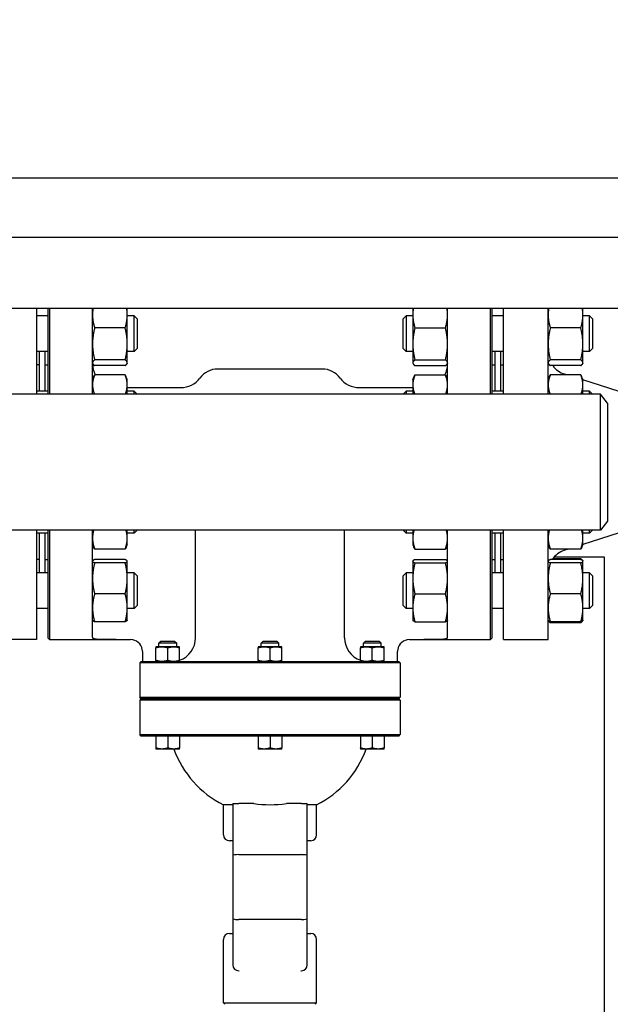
# Model space of a CAD drawing. Header units: inches. Extents: x 24 to 1128, y -58 to 748.
# Tile 646 of 656: x 663 to 675, y 678 to 699. Entities that reach past the tile are written whole.
import ezdxf

# ---------------------------------------------------------------- set-up
doc = ezdxf.new("R2010")
doc.units = ezdxf.units.IN
doc.header["$LTSCALE"] = 32
doc.header["$MEASUREMENT"] = 0
doc.layers.add('Dimension (ANSI)', color=7, linetype='Continuous', lineweight=25)
doc.layers.add('Visible (ANSI)', color=7, linetype='Continuous', lineweight=30)
doc.styles.add('Note Text (ANSI)', font='tahoma.ttf')
doc.dimstyles.new('SB Fraction-16 (ANSI)', dxfattribs={"dimscale": 32, "dimtxt": 0.125, "dimasz": 0.098425, "dimexe": 0.125, "dimexo": 0.0625, "dimgap": 0.031496, "dimtad": 0, "dimtih": 1, "dimtoh": 1, "dimdec": 4, "dimrnd": 1e-08, "dimzin": 0, "dimdsep": 46, "dimlunit": 5, "dimtxsty": 'Note Text (ANSI)', "dimcen": 0.09, "dimdle": 0.393701, "dimclrd": 256, "dimclre": 256, "dimclrt": 256, "dimadec": 0, "dimazin": 3, "dimtfac": 0.96, "dimtofl": 0, "dimtmove": 0, "dimatfit": 3, "dimfxl": 1, "dimfrac": 2, "dimtolj": 1, "dimtzin": 12, "dimlwd": -1, "dimlwe": -1, "dimarcsym": 0})

# ---------------------------------------------------------------- blocks, each defined once
blk = doc.blocks.new('*D18')
at = {"layer": 'Defpoints', "color": 0, "transparency": 16777216}
for p in [(727.281, 715.597), (494.281, 695.44), (727.281, 695.44)]:
    blk.add_point(p, dxfattribs=at)
at = {"layer": 'Dimension (ANSI)', "transparency": 16777216}
for p, q in [((494.281, 697.44), (494.281, 719.597)), ((727.281, 697.44), (727.281, 719.597)), ((497.43, 715.597), (605.57, 715.597)), ((724.131, 715.597), (615.991, 715.597))]:
    blk.add_line(p, q, dxfattribs=at)
for points in [[(497.43, 716.122), (497.43, 715.072), (494.281, 715.597)], [(724.131, 716.122), (724.131, 715.072), (727.281, 715.597)]]:
    blk.add_solid(points, dxfattribs=at)
at = {"layer": 'Dimension (ANSI)', "transparency": 16777216, "insert": (606.578, 717.681), "char_height": 4, "attachment_point": 1, "style": 'Note Text (ANSI)'}
blk.add_mtext('\\A1;233', dxfattribs=at)

msp = doc.modelspace()

# ---------------------------------------------------------------- linework, layer by layer
at = {"layer": 'Visible (ANSI)'}
for p, q in [((689.18688, 695.43978), (659.46813, 695.43978)), ((724.90563, 694.18978), (656.71813, 694.18978)), ((724.15563, 692.68978), (656.71813, 692.68978)), ((663.28813, 692.68978), (663.28813, 690.87728)), ((663.53563, 690.87728), (663.53563, 692.68978)), ((663.56688, 692.68978), (663.56688, 690.87728)), ((664.47313, 690.87728), (664.47313, 692.68978)), ((665.20713, 692.55448), (665.20713, 692.68978)), ((671.23913, 692.68978), (671.23913, 692.55448)), ((671.97313, 690.87728), (671.97313, 692.68978)), ((672.87938, 690.87728), (672.87938, 692.68978)), ((672.91063, 692.68978), (672.91063, 690.87728)), ((673.15813, 690.87728), (673.15813, 692.68978)), ((674.09813, 690.87728), (674.09813, 692.68978)), ((674.83213, 692.55448), (674.83213, 692.68978)), ((663.53563, 692.53099), (663.28813, 692.53099)), ((665.20713, 691.93826), (665.20713, 692.55448)), ((665.35063, 692.53099), (665.20713, 692.53099)), ((665.35063, 691.78099), (665.35063, 692.53099)), ((665.41313, 692.46849), (665.35063, 692.53099)), ((665.41313, 692.46849), (665.41313, 691.84349)), ((671.03563, 692.46849), (671.09813, 692.53099)), ((671.03563, 691.84349), (671.03563, 692.46849)), ((671.09813, 692.53099), (671.09813, 691.78099)), ((671.23913, 692.53099), (671.09813, 692.53099)), ((671.23913, 692.55448), (671.23913, 691.93826)), ((673.15813, 692.53099), (672.91063, 692.53099)), ((674.83213, 691.93826), (674.83213, 692.55448)), ((674.97313, 692.53099), (674.83213, 692.53099)), ((674.97313, 691.78099), (674.97313, 692.53099)), ((675.03563, 692.46849), (674.97313, 692.53099)), ((675.03563, 692.46849), (675.03563, 691.84349)), ((665.16205, 692.2765), (664.51822, 692.2765)), ((671.28422, 692.2765), (671.92805, 692.2765)), ((674.78705, 692.2765), (674.14322, 692.2765)), ((665.20713, 691.53976), (665.20713, 691.93826)), ((665.41313, 691.84349), (665.35063, 691.78099)), ((671.03563, 691.84349), (671.09813, 691.78099)), ((671.23913, 691.93826), (671.23913, 691.53976)), ((674.83213, 691.53976), (674.83213, 691.93826)), ((675.03563, 691.84349), (674.97313, 691.78099)), ((663.53563, 691.78099), (663.28813, 691.78099)), ((663.34813, 691.78099), (663.34813, 690.93987)), ((663.46813, 691.78099), (663.46813, 690.93987)), ((665.35063, 691.78099), (665.20713, 691.78099)), ((671.23913, 691.78099), (671.09813, 691.78099)), ((673.15813, 691.78099), (672.91063, 691.78099)), ((672.97313, 691.78099), (672.97313, 690.93987)), ((673.09313, 691.78099), (673.09313, 690.93987)), ((674.97313, 691.78099), (674.83213, 691.78099)), ((663.34813, 691.49978), (663.28813, 691.49978)), ((663.47313, 690.93987), (663.47313, 691.49978)), ((663.47313, 691.49978), (663.53563, 691.49978)), ((664.47313, 691.53099), (664.47728, 691.52209)), ((665.16205, 691.60002), (664.51822, 691.60002)), ((665.16205, 691.47951), (664.51822, 691.47951)), ((665.20713, 691.53099), (665.20298, 691.52209)), ((665.20713, 691.53099), (665.20713, 691.53976)), ((671.23913, 691.53976), (671.23913, 691.53099)), ((671.23913, 691.53099), (671.24328, 691.52209)), ((671.28422, 691.60002), (671.92805, 691.60002)), ((671.28422, 691.47951), (671.92805, 691.47951)), ((671.97313, 691.53099), (671.96898, 691.52209)), ((672.91063, 691.49978), (672.97313, 691.49978)), ((673.09813, 690.93987), (673.09813, 691.49978)), ((673.09813, 691.49978), (673.15813, 691.49978)), ((674.09813, 691.53099), (674.10228, 691.52209)), ((674.78705, 691.60002), (674.14322, 691.60002)), ((674.78705, 691.47951), (674.14322, 691.47951)), ((674.83213, 691.53099), (674.82798, 691.52209)), ((674.83213, 691.53099), (674.83213, 691.53976)), ((663.47313, 691.37978), (663.46813, 691.37978)), ((664.47313, 691.18987), (664.50226, 691.25233)), ((665.16205, 691.28337), (664.51822, 691.28337)), ((665.20713, 691.18987), (665.17801, 691.25233)), ((669.3255, 691.40828), (667.12077, 691.40828)), ((671.23913, 691.18987), (671.26826, 691.25233)), ((671.28422, 691.28337), (671.92805, 691.28337)), ((671.97313, 691.18987), (671.94401, 691.25233)), ((673.09813, 691.37978), (673.09313, 691.37978)), ((674.09813, 691.18987), (674.12726, 691.25233)), ((674.78705, 691.28337), (674.14322, 691.28337)), ((674.49724, 691.28337), (674.44716, 691.29923)), ((674.83213, 691.18987), (674.80301, 691.25233)), ((665.20713, 691.0744), (665.20713, 691.18987)), ((665.20713, 690.87728), (665.20713, 691.0744)), ((665.20713, 691.01458), (666.3393, 691.01458)), ((670.10697, 691.01458), (671.23913, 691.01458)), ((671.23913, 691.18987), (671.23913, 691.0744)), ((671.23913, 691.0744), (671.23913, 690.87728)), ((674.83213, 691.0744), (674.83213, 691.18987)), ((675.77147, 690.87978), (674.83213, 691.1773)), ((674.83213, 690.87728), (674.83213, 691.0744)), ((675.20426, 690.87728), (638.36701, 690.87728)), ((663.53563, 690.93987), (663.28813, 690.93987)), ((665.35063, 690.93987), (665.20713, 690.93987)), ((665.35063, 690.87728), (665.35063, 690.93987)), ((665.41313, 690.87737), (665.35063, 690.93987)), ((665.41313, 690.87737), (665.41313, 690.87728)), ((671.03563, 690.87737), (671.09813, 690.93987)), ((671.03563, 690.87728), (671.03563, 690.87737)), ((671.09813, 690.93987), (671.09813, 690.87728)), ((671.23913, 690.93987), (671.09813, 690.93987)), ((673.15813, 690.93987), (672.91063, 690.93987)), ((674.97313, 690.93987), (674.83213, 690.93987)), ((674.97313, 690.87728), (674.97313, 690.93987)), ((675.03563, 690.87737), (674.97313, 690.93987)), ((675.03563, 690.87737), (675.03563, 690.87728)), ((675.20426, 688.00228), (675.20426, 690.87728)), ((675.34813, 690.68978), (675.20426, 690.87728)), ((675.34813, 690.68978), (675.34813, 688.18978)), ((675.34813, 688.18978), (675.20426, 688.00228)), ((675.20426, 688.00228), (638.36701, 688.00228)), ((663.28813, 688.00228), (663.28813, 685.68978)), ((663.53563, 687.93969), (663.28813, 687.93969)), ((663.34813, 687.93969), (663.34813, 687.09857)), ((663.46813, 687.93969), (663.46813, 687.09857)), ((663.47313, 687.37978), (663.47313, 687.93969)), ((663.53563, 685.72103), (663.53563, 688.00228)), ((663.56688, 688.00228), (663.56688, 685.68978)), ((664.47313, 685.73809), (664.47313, 688.00228)), ((665.20713, 687.83321), (665.20713, 688.00228)), ((665.35063, 687.93969), (665.20713, 687.93969)), ((665.35063, 687.93969), (665.35063, 688.00228)), ((665.41313, 688.00219), (665.35063, 687.93969)), ((665.41313, 688.00228), (665.41313, 688.00219)), ((666.64833, 685.72718), (666.64833, 688.00221)), ((669.79794, 685.72718), (669.79794, 688.00221)), ((671.03563, 688.00219), (671.03563, 688.00228)), ((671.03563, 688.00219), (671.09813, 687.93969)), ((671.09813, 688.00228), (671.09813, 687.93969)), ((671.23913, 687.93969), (671.09813, 687.93969)), ((671.23913, 688.00228), (671.23913, 687.83321)), ((671.97313, 685.73809), (671.97313, 688.00228)), ((672.87938, 685.68978), (672.87938, 688.00228)), ((672.91063, 688.00228), (672.91063, 685.72103)), ((673.15813, 687.93969), (672.91063, 687.93969)), ((672.97313, 687.93969), (672.97313, 687.09857)), ((673.09313, 687.93969), (673.09313, 687.09857)), ((673.09813, 687.37978), (673.09813, 687.93969)), ((673.15813, 685.68978), (673.15813, 688.00228)), ((674.09813, 685.68978), (674.09813, 688.00228)), ((674.83213, 687.83321), (674.83213, 688.00228)), ((675.77147, 687.99978), (674.83213, 687.70226)), ((674.97313, 687.93969), (674.83213, 687.93969)), ((674.97313, 687.93969), (674.97313, 688.00228)), ((675.03563, 688.00219), (674.97313, 687.93969)), ((675.03563, 688.00228), (675.03563, 688.00219)), ((664.47313, 687.68969), (664.49261, 687.64792)), ((665.20713, 687.68969), (665.18766, 687.64792)), ((665.20713, 687.68969), (665.20713, 687.83321)), ((671.23913, 687.83321), (671.23913, 687.68969)), ((671.23913, 687.68969), (671.25861, 687.64792)), ((671.97313, 687.68969), (671.95366, 687.64792)), ((674.09813, 687.68969), (674.11761, 687.64792)), ((674.83213, 687.68969), (674.81266, 687.64792)), ((674.83213, 687.68969), (674.83213, 687.83321)), ((663.47313, 687.49978), (663.46813, 687.49978)), ((665.16205, 687.60314), (664.51822, 687.60314)), ((671.28422, 687.60314), (671.92805, 687.60314)), ((673.09813, 687.49978), (673.09313, 687.49978)), ((674.78705, 687.60314), (674.14322, 687.60314)), ((674.51917, 687.60314), (674.44716, 687.58033)), ((663.34813, 687.37978), (663.28813, 687.37978)), ((663.46813, 687.43978), (663.47313, 687.43978)), ((663.47313, 687.37978), (663.53563, 687.37978)), ((664.47313, 687.34857), (664.47443, 687.35135)), ((665.16205, 687.37969), (664.51822, 687.37969)), ((665.16205, 687.31193), (664.51822, 687.31193)), ((665.20713, 687.34857), (665.20584, 687.35135)), ((665.20713, 687.34581), (665.20713, 687.34857)), ((665.20713, 686.98387), (665.20713, 687.34581)), ((671.23913, 687.34857), (671.24043, 687.35135)), ((671.23913, 687.34857), (671.23913, 687.34581)), ((671.23913, 687.34581), (671.23913, 686.98387)), ((671.28422, 687.37969), (671.92805, 687.37969)), ((671.28422, 687.31193), (671.92805, 687.31193)), ((671.97313, 687.34857), (671.97184, 687.35135)), ((672.91063, 687.37978), (672.97313, 687.37978)), ((673.09313, 687.43978), (673.09813, 687.43978)), ((673.09813, 687.37978), (673.15813, 687.37978)), ((674.09813, 687.34857), (674.09943, 687.35135)), ((674.78705, 687.37969), (674.14322, 687.37969)), ((674.78705, 687.31193), (674.14322, 687.31193)), ((674.78705, 687.40005), (674.19545, 687.40005)), ((674.22796, 687.43978), (675.28063, 687.43978)), ((674.83084, 687.35135), (674.82798, 687.35747)), ((674.83213, 687.34857), (674.83084, 687.35135)), ((674.83213, 687.34581), (674.83213, 687.34857)), ((674.83213, 686.98387), (674.83213, 687.34581)), ((675.28063, 687.43978), (675.28063, 571.43978)), ((663.53563, 687.09857), (663.28813, 687.09857)), ((665.35063, 687.09857), (665.20713, 687.09857)), ((665.35063, 686.34857), (665.35063, 687.09857)), ((665.41313, 687.03607), (665.35063, 687.09857)), ((671.03563, 687.03607), (671.09813, 687.09857)), ((671.09813, 687.09857), (671.09813, 686.34857)), ((671.23913, 687.09857), (671.09813, 687.09857)), ((673.15813, 687.09857), (672.91063, 687.09857)), ((674.97313, 687.09857), (674.83213, 687.09857)), ((674.97313, 686.34857), (674.97313, 687.09857)), ((675.03563, 687.03607), (674.97313, 687.09857)), ((665.20713, 686.36163), (665.20713, 686.98387)), ((665.41313, 687.03607), (665.41313, 686.41107)), ((671.03563, 686.41107), (671.03563, 687.03607)), ((671.23913, 686.98387), (671.23913, 686.36163)), ((674.83213, 686.36163), (674.83213, 686.98387)), ((675.03563, 687.03607), (675.03563, 686.41107)), ((665.16205, 686.65581), (664.51822, 686.65581)), ((671.28422, 686.65581), (671.92805, 686.65581)), ((674.78705, 686.65581), (674.14322, 686.65581)), ((663.53563, 686.34857), (663.28813, 686.34857)), ((665.20713, 686.09857), (665.20713, 686.36163)), ((665.35063, 686.34857), (665.20713, 686.34857)), ((665.41313, 686.41107), (665.35063, 686.34857)), ((671.03563, 686.41107), (671.09813, 686.34857)), ((671.23913, 686.34857), (671.09813, 686.34857)), ((671.23913, 686.36163), (671.23913, 686.09857)), ((673.15813, 686.34857), (672.91063, 686.34857)), ((674.83213, 686.09857), (674.83213, 686.36163)), ((674.97313, 686.34857), (674.83213, 686.34857)), ((675.03563, 686.41107), (674.97313, 686.34857)), ((664.47313, 686.09857), (664.47443, 686.0958)), ((665.16205, 686.06745), (664.51822, 686.06745)), ((665.20713, 686.09857), (665.20584, 686.0958)), ((671.23913, 686.09857), (671.24043, 686.0958)), ((671.28422, 686.06745), (671.92805, 686.06745)), ((671.97313, 686.09857), (671.97184, 686.0958)), ((674.09813, 686.09857), (674.09943, 686.0958)), ((674.09943, 686.0958), (674.10228, 686.08967)), ((674.78705, 686.06745), (674.14322, 686.06745)), ((674.78705, 686.04709), (674.14322, 686.04709)), ((674.83084, 686.0958), (674.82798, 686.08967)), ((674.83213, 686.09857), (674.83084, 686.0958)), ((663.28813, 685.68978), (662.34813, 685.68978)), ((663.53563, 685.72103), (663.56688, 685.68978)), ((663.56688, 685.68978), (664.47313, 685.68978)), ((664.97313, 685.69111), (664.47313, 685.69111)), ((664.47313, 685.69111), (664.47313, 685.68978)), ((664.47313, 685.68978), (665.27813, 685.68978)), ((665.91343, 685.65238), (665.87618, 685.61513)), ((666.25118, 685.61513), (665.87618, 685.61513)), ((665.87618, 685.53968), (665.87618, 685.61513)), ((666.21393, 685.65238), (665.91343, 685.65238)), ((666.21393, 685.65238), (666.25118, 685.61513)), ((666.25118, 685.53968), (666.25118, 685.61513)), ((668.07288, 685.65238), (668.03563, 685.61513)), ((668.41063, 685.61513), (668.03563, 685.61513)), ((668.03563, 685.53968), (668.03563, 685.61513)), ((668.37338, 685.65238), (668.07288, 685.65238)), ((668.37338, 685.65238), (668.41063, 685.61513)), ((668.41063, 685.53968), (668.41063, 685.61513)), ((670.23233, 685.65238), (670.19508, 685.61513)), ((670.57008, 685.61513), (670.19508, 685.61513)), ((670.19508, 685.53968), (670.19508, 685.61513)), ((670.53283, 685.65238), (670.23233, 685.65238)), ((670.53283, 685.65238), (670.57008, 685.61513)), ((670.57008, 685.53968), (670.57008, 685.61513)), ((671.16813, 685.68978), (671.97313, 685.68978)), ((671.97313, 685.69111), (671.47313, 685.69111)), ((671.97313, 685.68978), (671.97313, 685.69111)), ((671.97313, 685.68978), (672.87938, 685.68978)), ((672.91063, 685.72103), (672.87938, 685.68978)), ((673.15813, 685.68978), (674.09813, 685.68978)), ((665.52813, 685.43978), (665.52813, 685.22718)), ((665.93868, 685.53968), (665.81368, 685.53968)), ((665.81368, 685.24951), (665.81368, 685.51735)), ((666.18868, 685.53968), (665.93868, 685.53968)), ((666.06368, 685.24951), (666.06368, 685.51735)), ((666.31368, 685.53968), (666.18868, 685.53968)), ((666.31368, 685.24951), (666.31368, 685.51735)), ((668.09813, 685.53968), (667.97313, 685.53968)), ((667.97313, 685.24951), (667.97313, 685.51735)), ((668.34813, 685.53968), (668.09813, 685.53968)), ((668.22313, 685.24951), (668.22313, 685.51735)), ((668.47313, 685.53968), (668.34813, 685.53968)), ((668.47313, 685.24951), (668.47313, 685.51735)), ((670.25758, 685.53968), (670.13258, 685.53968)), ((670.13258, 685.24951), (670.13258, 685.51735)), ((670.50758, 685.53968), (670.25758, 685.53968)), ((670.38258, 685.24951), (670.38258, 685.51735)), ((670.63258, 685.53968), (670.50758, 685.53968)), ((670.63258, 685.24951), (670.63258, 685.51735)), ((670.91813, 685.22718), (670.91813, 685.43978)), ((665.50438, 685.22718), (665.47313, 685.19593)), ((665.53635, 685.19593), (665.47313, 685.19593)), ((665.47313, 685.19593), (665.47313, 684.47103)), ((665.50438, 685.22718), (665.56747, 685.22718)), ((667.08576, 685.19593), (665.53635, 685.19593)), ((665.56747, 685.22718), (667.08893, 685.22718)), ((669.36051, 685.19593), (667.08576, 685.19593)), ((667.08893, 685.22718), (669.35734, 685.22718)), ((669.35734, 685.22718), (670.8788, 685.22718)), ((670.90991, 685.19593), (669.36051, 685.19593)), ((670.8788, 685.22718), (670.94188, 685.22718)), ((670.97313, 685.19593), (670.90991, 685.19593)), ((670.94188, 685.22718), (670.97313, 685.19593)), ((670.97313, 685.19593), (670.97313, 684.47103)), ((665.47313, 684.47103), (665.53635, 684.47103)), ((665.50438, 684.43978), (665.47313, 684.47103)), ((665.50438, 684.43978), (665.47313, 684.40853)), ((665.53635, 684.40853), (665.47313, 684.40853)), ((665.47313, 684.40853), (665.47313, 683.68363)), ((665.56747, 684.43978), (665.50438, 684.43978)), ((665.50438, 684.43978), (665.56747, 684.43978)), ((665.53635, 684.47103), (667.08576, 684.47103)), ((667.08576, 684.40853), (665.53635, 684.40853)), ((667.08893, 684.43978), (665.56747, 684.43978)), ((665.56747, 684.43978), (667.08893, 684.43978)), ((667.08576, 684.47103), (669.36051, 684.47103)), ((669.36051, 684.40853), (667.08576, 684.40853)), ((669.35734, 684.43978), (667.08893, 684.43978)), ((667.08893, 684.43978), (669.35734, 684.43978)), ((670.8788, 684.43978), (669.35734, 684.43978)), ((669.35734, 684.43978), (670.8788, 684.43978)), ((669.36051, 684.47103), (670.90991, 684.47103)), ((670.90991, 684.40853), (669.36051, 684.40853)), ((670.94188, 684.43978), (670.8788, 684.43978)), ((670.8788, 684.43978), (670.94188, 684.43978)), ((670.90991, 684.47103), (670.97313, 684.47103)), ((670.97313, 684.40853), (670.90991, 684.40853)), ((670.94188, 684.43978), (670.97313, 684.47103)), ((670.94188, 684.43978), (670.97313, 684.40853)), ((670.97313, 684.40853), (670.97313, 683.68363)), ((665.47313, 683.68363), (665.53635, 683.68363)), ((665.50438, 683.65238), (665.47313, 683.68363)), ((665.56747, 683.65238), (665.50438, 683.65238)), ((665.53635, 683.68363), (667.08576, 683.68363)), ((667.08893, 683.65238), (665.56747, 683.65238)), ((665.81368, 683.65238), (665.81368, 683.39971)), ((666.06368, 683.65238), (666.06368, 683.39971)), ((666.31368, 683.65238), (666.31368, 683.39971)), ((667.08576, 683.68363), (669.36051, 683.68363)), ((669.35734, 683.65238), (667.08893, 683.65238)), ((667.97313, 683.65238), (667.97313, 683.39971)), ((668.22313, 683.65238), (668.22313, 683.39971)), ((668.47313, 683.65238), (668.47313, 683.39971)), ((670.8788, 683.65238), (669.35734, 683.65238)), ((669.36051, 683.68363), (670.90991, 683.68363)), ((670.13258, 683.65238), (670.13258, 683.39971)), ((670.38258, 683.65238), (670.38258, 683.39971)), ((670.63258, 683.65238), (670.63258, 683.39971)), ((670.94188, 683.65238), (670.8788, 683.65238)), ((670.90991, 683.68363), (670.97313, 683.68363)), ((670.94188, 683.65238), (670.97313, 683.68363)), ((665.93868, 683.37738), (665.81368, 683.37738)), ((666.18868, 683.37738), (665.93868, 683.37738)), ((666.31368, 683.37738), (666.18868, 683.37738)), ((668.09813, 683.37738), (667.97313, 683.37738)), ((668.34813, 683.37738), (668.09813, 683.37738)), ((668.47313, 683.37738), (668.34813, 683.37738)), ((670.25758, 683.37738), (670.13258, 683.37738)), ((670.50758, 683.37738), (670.25758, 683.37738)), ((670.63258, 683.37738), (670.50758, 683.37738)), ((667.43573, 682.19609), (667.23888, 682.19609)), ((667.23888, 681.56478), (667.23888, 682.19609)), ((667.43573, 682.22718), (667.56073, 682.22718)), ((667.43573, 682.22718), (667.43573, 681.12346)), ((667.8782, 682.22718), (667.56073, 682.22718)), ((668.88553, 682.22718), (668.56807, 682.22718)), ((668.88553, 682.22718), (669.01053, 682.22718)), ((669.01053, 681.12346), (669.01053, 682.22718)), ((669.20738, 682.19609), (669.01053, 682.19609)), ((669.20738, 681.56478), (669.20738, 682.19609)), ((667.43573, 681.43978), (667.36388, 681.43978)), ((669.08238, 681.43978), (669.01053, 681.43978)), ((667.43573, 681.12346), (667.43573, 679.79547)), ((667.56073, 681.1455), (668.88553, 681.1455)), ((669.01053, 679.79547), (669.01053, 681.12346)), ((667.43573, 679.79547), (667.43573, 678.81675)), ((668.88553, 679.77343), (667.56073, 679.77343)), ((669.01053, 678.81675), (669.01053, 679.79547)), ((667.23888, 678.01434), (667.23888, 679.35415)), ((667.36388, 679.47915), (667.43573, 679.47915)), ((669.01053, 679.47915), (669.08238, 679.47915)), ((669.20738, 678.01434), (669.20738, 679.35415)), ((667.56073, 678.69175), (667.5702, 678.69175)), ((668.87607, 678.69175), (668.88553, 678.69175)), ((667.23888, 678.01434), (669.20738, 678.01434)), ((667.27013, 677.98309), (667.23888, 678.01434)), ((669.17613, 677.98309), (669.20738, 678.01434))]:
    msp.add_line(p, q, dxfattribs=at)
for centre, radius, start, end in [((664.97313, 691.51458), 0.5, 180, 207.543912), ((671.47313, 691.51458), 0.5, 332.456088, 0), ((674.59813, 691.77589), 0.5, 216.354251, 252.425284), ((666.3393, 691.51458), 0.5, 270, 323.477266), ((667.12077, 690.93584), 0.47244, 90, 143.477266), ((669.3255, 690.93584), 0.47244, 36.522734, 90), ((670.10697, 691.51458), 0.5, 216.522734, 270), ((674.59813, 687.10367), 0.5, 107.574716, 146.49188), ((665.27813, 685.43978), 0.25, 8.604112, 90), ((666.14833, 685.72718), 0.5, 289.311794, 0), ((670.29794, 685.72718), 0.5, 180, 250.688206), ((671.16813, 685.43978), 0.25, 90, 171.395888), ((668.22313, 684.12482), 2.16535, 200.192895, 242.964308), ((668.22313, 684.12482), 2.16535, 297.035692, 339.807105), ((667.36388, 681.56478), 0.125, 180, 270), ((669.08238, 681.56478), 0.125, 270, 0), ((667.36388, 679.35415), 0.125, 90, 180), ((669.08238, 679.35415), 0.125, 0, 90), ((667.56073, 678.81675), 0.125, 180, 270), ((668.88553, 678.81675), 0.125, 270, 0)]:
    msp.add_arc(centre, radius, start, end, dxfattribs=at)
for centre, major_axis, ratio, start_param, end_param in [((668.22313, 684.21917), (2.14771, 0), 0.93969262, 4.55108575, 4.87369221), ((667.56073, 681.12346), (0.125, 0), 0.17632698, 1.57079633, 3.14159265), ((668.88553, 681.12346), (-0.125, 0), 0.17632698, 3.14159265, 4.71238898), ((667.56073, 679.79547), (-0.125, 0), 0.17632698, 0, 1.57079633), ((668.88553, 679.79547), (-0.125, 0), 0.17632698, 1.57079633, 3.14159265)]:
    msp.add_ellipse(centre, major_axis=major_axis, ratio=ratio, start_param=start_param, end_param=end_param, dxfattribs=at)
for points, weights in [([(664.48442, 692.68978), (664.47313, 692.62084), (664.47313, 692.55448)], [1.0189754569, 1.01917066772, 1]), ([(665.20713, 692.55448), (665.20713, 692.62084), (665.19584, 692.68978)], [1, 1.01917066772, 1.0189754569]), ([(671.25042, 692.68978), (671.23913, 692.62084), (671.23913, 692.55448)], [1.0189754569, 1.01917066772, 1]), ([(671.97313, 692.55448), (671.97313, 692.62084), (671.96184, 692.68978)], [1, 1.01917066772, 1.0189754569]), ([(674.10942, 692.68978), (674.09813, 692.62084), (674.09813, 692.55448)], [1.0189754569, 1.01917066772, 1]), ([(674.83213, 692.55448), (674.83213, 692.62084), (674.82084, 692.68978)], [1, 1.01917066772, 1.0189754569]), ([(664.47313, 692.55448), (664.47313, 692.42547), (664.51822, 692.2765)], [1, 1.0379548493, 1]), ([(665.16205, 692.2765), (665.20713, 692.42547), (665.20713, 692.55448)], [1, 1.0379548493, 1]), ([(671.23913, 692.55448), (671.23913, 692.42547), (671.28422, 692.2765)], [1, 1.0379548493, 1]), ([(671.92805, 692.2765), (671.97313, 692.42547), (671.97313, 692.55448)], [1, 1.0379548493, 1]), ([(674.09813, 692.55448), (674.09813, 692.42547), (674.14322, 692.2765)], [1, 1.0379548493, 1]), ([(674.78705, 692.2765), (674.83213, 692.42547), (674.83213, 692.55448)], [1, 1.0379548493, 1]), ([(664.51822, 692.2765), (664.47313, 692.09523), (664.47313, 691.93826)], [1, 1.0379548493, 1]), ([(665.20713, 691.93826), (665.20713, 692.09523), (665.16205, 692.2765)], [1, 1.0379548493, 1]), ([(671.28422, 692.2765), (671.23913, 692.09523), (671.23913, 691.93826)], [1, 1.0379548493, 1]), ([(671.97313, 691.93826), (671.97313, 692.09523), (671.92805, 692.2765)], [1, 1.0379548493, 1]), ([(674.14322, 692.2765), (674.09813, 692.09523), (674.09813, 691.93826)], [1, 1.0379548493, 1]), ([(674.83213, 691.93826), (674.83213, 692.09523), (674.78705, 692.2765)], [1, 1.0379548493, 1]), ([(664.47313, 691.93826), (664.47313, 691.78128), (664.51822, 691.60002)], [1, 1.0379548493, 1]), ([(665.16205, 691.60002), (665.20713, 691.78128), (665.20713, 691.93826)], [1, 1.0379548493, 1]), ([(671.23913, 691.93826), (671.23913, 691.78128), (671.28422, 691.60002)], [1, 1.0379548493, 1]), ([(671.92805, 691.60002), (671.97313, 691.78128), (671.97313, 691.93826)], [1, 1.0379548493, 1]), ([(674.09813, 691.93826), (674.09813, 691.78128), (674.14322, 691.60002)], [1, 1.0379548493, 1]), ([(674.78705, 691.60002), (674.83213, 691.78128), (674.83213, 691.93826)], [1, 1.0379548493, 1]), ([(664.51822, 691.60002), (664.47313, 691.56773), (664.47313, 691.53976)], [1, 1.0379548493, 1]), ([(664.47313, 691.53976), (664.47313, 691.5118), (664.51822, 691.47951)], [1, 1.0379548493, 1]), ([(665.20713, 691.53976), (665.20713, 691.56773), (665.16205, 691.60002)], [1, 1.0379548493, 1]), ([(665.16205, 691.47951), (665.20713, 691.5118), (665.20713, 691.53976)], [1, 1.0379548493, 1]), ([(671.28422, 691.60002), (671.23913, 691.56773), (671.23913, 691.53976)], [1, 1.0379548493, 1]), ([(671.23913, 691.53976), (671.23913, 691.5118), (671.28422, 691.47951)], [1, 1.0379548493, 1]), ([(671.97313, 691.53976), (671.97313, 691.56773), (671.92805, 691.60002)], [1, 1.0379548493, 1]), ([(671.92805, 691.47951), (671.97313, 691.5118), (671.97313, 691.53976)], [1, 1.0379548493, 1]), ([(674.14322, 691.60002), (674.09813, 691.56773), (674.09813, 691.53976)], [1, 1.0379548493, 1]), ([(674.09813, 691.53976), (674.09813, 691.5118), (674.14322, 691.47951)], [1, 1.0379548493, 1]), ([(674.83213, 691.53976), (674.83213, 691.56773), (674.78705, 691.60002)], [1, 1.0379548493, 1]), ([(674.78705, 691.47951), (674.83213, 691.5118), (674.83213, 691.53976)], [1, 1.0379548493, 1]), ([(664.51822, 691.28337), (664.47313, 691.17138), (664.47313, 691.0744)], [1, 1.0379548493, 1]), ([(664.50226, 691.25233), (664.50932, 691.26747), (664.51822, 691.28337)], [1.01175569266, 1.00727059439, 1]), ([(665.20713, 691.0744), (665.20713, 691.17138), (665.16205, 691.28337)], [1, 1.0379548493, 1]), ([(665.16205, 691.28337), (665.17095, 691.26747), (665.17801, 691.25233)], [1, 1.00727059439, 1.01175569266]), ([(671.28422, 691.28337), (671.23913, 691.17138), (671.23913, 691.0744)], [1, 1.0379548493, 1]), ([(671.26826, 691.25233), (671.27532, 691.26747), (671.28422, 691.28337)], [1.01175569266, 1.00727059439, 1]), ([(671.92805, 691.28337), (671.93695, 691.26747), (671.94401, 691.25233)], [1, 1.00727059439, 1.01175569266]), ([(671.97313, 691.0744), (671.97313, 691.17138), (671.92805, 691.28337)], [1, 1.0379548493, 1]), ([(674.14322, 691.28337), (674.09813, 691.17138), (674.09813, 691.0744)], [1, 1.0379548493, 1]), ([(674.12726, 691.25233), (674.13432, 691.26747), (674.14322, 691.28337)], [1.01175569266, 1.00727059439, 1]), ([(674.83213, 691.0744), (674.83213, 691.17138), (674.78705, 691.28337)], [1, 1.0379548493, 1]), ([(674.78705, 691.28337), (674.79595, 691.26747), (674.80301, 691.25233)], [1, 1.00727059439, 1.01175569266]), ([(664.47313, 691.0744), (664.47313, 690.98223), (664.51355, 690.87728)], [1, 1.03600393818, 1.00370126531]), ([(665.16671, 690.87728), (665.20713, 690.98223), (665.20713, 691.0744)], [1.00370126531, 1.03600393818, 1]), ([(671.23913, 691.0744), (671.23913, 690.98223), (671.27955, 690.87728)], [1, 1.03600393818, 1.00370126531]), ([(671.93271, 690.87728), (671.97313, 690.98223), (671.97313, 691.0744)], [1.00370126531, 1.03600393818, 1]), ([(674.09813, 691.0744), (674.09813, 690.98223), (674.13855, 690.87728)], [1, 1.03600393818, 1.00370126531]), ([(674.79171, 690.87728), (674.83213, 690.98223), (674.83213, 691.0744)], [1.00370126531, 1.03600393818, 1]), ([(664.49828, 688.00228), (664.47313, 687.91425), (664.47313, 687.83321)], [1.01415327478, 1.02854559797, 1]), ([(665.20713, 687.83321), (665.20713, 687.91425), (665.18199, 688.00228)], [1, 1.02854559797, 1.01415327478]), ([(671.26428, 688.00228), (671.23913, 687.91425), (671.23913, 687.83321)], [1.01415327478, 1.02854559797, 1]), ([(671.97313, 687.83321), (671.97313, 687.91425), (671.94799, 688.00228)], [1, 1.02854559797, 1.01415327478]), ([(674.12328, 688.00228), (674.09813, 687.91425), (674.09813, 687.83321)], [1.01415327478, 1.02854559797, 1]), ([(674.83213, 687.83321), (674.83213, 687.91425), (674.80699, 688.00228)], [1, 1.02854559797, 1.01415327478]), ([(664.47313, 687.83321), (664.47313, 687.72643), (664.51822, 687.60314)], [1, 1.0379548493, 1]), ([(665.16205, 687.60314), (665.20713, 687.72643), (665.20713, 687.83321)], [1, 1.0379548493, 1]), ([(671.23913, 687.83321), (671.23913, 687.72643), (671.28422, 687.60314)], [1, 1.0379548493, 1]), ([(671.92805, 687.60314), (671.97313, 687.72643), (671.97313, 687.83321)], [1, 1.0379548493, 1]), ([(674.09813, 687.83321), (674.09813, 687.72643), (674.14322, 687.60314)], [1, 1.0379548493, 1]), ([(674.78705, 687.60314), (674.83213, 687.72643), (674.83213, 687.83321)], [1, 1.0379548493, 1]), ([(664.51822, 687.60314), (664.50264, 687.62641), (664.49261, 687.64792)], [1, 1.01279805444, 1.01696531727]), ([(665.18766, 687.64792), (665.17763, 687.62641), (665.16205, 687.60314)], [1.01696531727, 1.01279805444, 1]), ([(671.28422, 687.60314), (671.26864, 687.62641), (671.25861, 687.64792)], [1, 1.01279805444, 1.01696531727]), ([(671.95366, 687.64792), (671.94363, 687.62641), (671.92805, 687.60314)], [1.01696531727, 1.01279805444, 1]), ([(674.14322, 687.60314), (674.12764, 687.62641), (674.11761, 687.64792)], [1, 1.01279805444, 1.01696531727]), ([(674.81266, 687.64792), (674.80263, 687.62641), (674.78705, 687.60314)], [1.01696531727, 1.01279805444, 1]), ([(664.51822, 687.37969), (664.47313, 687.36154), (664.47313, 687.34581)], [1, 1.0379548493, 1]), ([(664.47313, 687.34581), (664.47313, 687.33009), (664.51822, 687.31193)], [1, 1.0379548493, 1]), ([(664.51822, 687.31193), (664.47313, 687.13613), (664.47313, 686.98387)], [1, 1.0379548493, 1]), ([(665.20713, 687.34581), (665.20713, 687.36154), (665.16205, 687.37969)], [1, 1.0379548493, 1]), ([(665.16205, 687.31193), (665.20713, 687.33009), (665.20713, 687.34581)], [1, 1.0379548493, 1]), ([(665.20713, 686.98387), (665.20713, 687.13613), (665.16205, 687.31193)], [1, 1.0379548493, 1]), ([(671.28422, 687.37969), (671.23913, 687.36154), (671.23913, 687.34581)], [1, 1.0379548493, 1]), ([(671.23913, 687.34581), (671.23913, 687.33009), (671.28422, 687.31193)], [1, 1.0379548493, 1]), ([(671.28422, 687.31193), (671.23913, 687.13613), (671.23913, 686.98387)], [1, 1.0379548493, 1]), ([(671.97313, 687.34581), (671.97313, 687.36154), (671.92805, 687.37969)], [1, 1.0379548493, 1]), ([(671.92805, 687.31193), (671.97313, 687.33009), (671.97313, 687.34581)], [1, 1.0379548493, 1]), ([(671.97313, 686.98387), (671.97313, 687.13613), (671.92805, 687.31193)], [1, 1.0379548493, 1]), ([(674.14322, 687.37969), (674.09813, 687.36154), (674.09813, 687.34581)], [1, 1.0379548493, 1]), ([(674.09813, 687.34581), (674.09813, 687.33009), (674.14322, 687.31193)], [1, 1.0379548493, 1]), ([(674.14322, 687.31193), (674.09813, 687.13613), (674.09813, 686.98387)], [1, 1.0379548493, 1]), ([(674.79384, 687.37687), (674.79059, 687.38834), (674.78705, 687.40005)], [1.00532800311, 1.00288298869, 1]), ([(674.78705, 687.40005), (674.8187, 687.37739), (674.82798, 687.35747)], [1, 1.02634702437, 1.01611555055]), ([(674.83213, 687.34581), (674.83213, 687.36154), (674.78705, 687.37969)], [1, 1.0379548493, 1]), ([(674.78705, 687.31193), (674.83213, 687.33009), (674.83213, 687.34581)], [1, 1.0379548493, 1]), ([(674.83213, 686.98387), (674.83213, 687.13613), (674.78705, 687.31193)], [1, 1.0379548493, 1]), ([(664.47313, 686.98387), (664.47313, 686.83162), (664.51822, 686.65581)], [1, 1.0379548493, 1]), ([(665.16205, 686.65581), (665.20713, 686.83162), (665.20713, 686.98387)], [1, 1.0379548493, 1]), ([(671.23913, 686.98387), (671.23913, 686.83162), (671.28422, 686.65581)], [1, 1.0379548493, 1]), ([(671.92805, 686.65581), (671.97313, 686.83162), (671.97313, 686.98387)], [1, 1.0379548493, 1]), ([(674.09813, 686.98387), (674.09813, 686.83162), (674.14322, 686.65581)], [1, 1.0379548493, 1]), ([(674.78705, 686.65581), (674.83213, 686.83162), (674.83213, 686.98387)], [1, 1.0379548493, 1]), ([(664.51822, 686.65581), (664.47313, 686.49816), (664.47313, 686.36163)], [1, 1.0379548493, 1]), ([(665.20713, 686.36163), (665.20713, 686.49816), (665.16205, 686.65581)], [1, 1.0379548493, 1]), ([(671.28422, 686.65581), (671.23913, 686.49816), (671.23913, 686.36163)], [1, 1.0379548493, 1]), ([(671.97313, 686.36163), (671.97313, 686.49816), (671.92805, 686.65581)], [1, 1.0379548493, 1]), ([(674.14322, 686.65581), (674.09813, 686.49816), (674.09813, 686.36163)], [1, 1.0379548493, 1]), ([(674.83213, 686.36163), (674.83213, 686.49816), (674.78705, 686.65581)], [1, 1.0379548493, 1]), ([(664.47313, 686.36163), (664.47313, 686.2251), (664.51822, 686.06745)], [1, 1.0379548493, 1]), ([(665.16205, 686.06745), (665.20713, 686.2251), (665.20713, 686.36163)], [1, 1.0379548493, 1]), ([(671.23913, 686.36163), (671.23913, 686.2251), (671.28422, 686.06745)], [1, 1.0379548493, 1]), ([(671.92805, 686.06745), (671.97313, 686.2251), (671.97313, 686.36163)], [1, 1.0379548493, 1]), ([(674.09813, 686.36163), (674.09813, 686.2251), (674.14322, 686.06745)], [1, 1.0379548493, 1]), ([(674.78705, 686.06745), (674.83213, 686.2251), (674.83213, 686.36163)], [1, 1.0379548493, 1]), ([(664.51822, 686.06745), (664.48058, 686.08261), (664.47443, 686.0958)], [1, 1.0314924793, 1.01072411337]), ([(665.20584, 686.0958), (665.19969, 686.08261), (665.16205, 686.06745)], [1.01072411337, 1.0314924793, 1]), ([(671.28422, 686.06745), (671.24658, 686.08261), (671.24043, 686.0958)], [1, 1.0314924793, 1.01072411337]), ([(671.97184, 686.0958), (671.96569, 686.08261), (671.92805, 686.06745)], [1.01072411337, 1.0314924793, 1]), ([(674.14322, 686.06745), (674.10558, 686.08261), (674.09943, 686.0958)], [1, 1.0314924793, 1.01072411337]), ([(674.10065, 686.09361), (674.10855, 686.07192), (674.14322, 686.04709)], [1.01375847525, 1.02892942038, 1]), ([(674.83084, 686.0958), (674.82469, 686.08261), (674.78705, 686.06745)], [1.01072411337, 1.0314924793, 1]), ([(674.78705, 686.04709), (674.82171, 686.07192), (674.82962, 686.09361)], [1, 1.02892942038, 1.01375847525]), ([(665.81368, 685.53968), (665.81368, 685.53968), (665.81368, 685.51735)], [1, 1.04314139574, 1.01001874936]), ([(665.81368, 685.51735), (665.88067, 685.53968), (665.93868, 685.53968)], [1.01001874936, 1.04314139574, 1]), ([(665.93868, 685.53968), (665.9967, 685.53968), (666.06368, 685.51735)], [1, 1.04314139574, 1.01001874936]), ([(666.06368, 685.51735), (666.13067, 685.53968), (666.18868, 685.53968)], [1.01001874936, 1.04314139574, 1]), ([(666.18868, 685.53968), (666.2467, 685.53968), (666.31368, 685.51735)], [1, 1.04314139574, 1.01001874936]), ([(666.31368, 685.51735), (666.31368, 685.53968), (666.31368, 685.53968)], [1.01001874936, 1.04314139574, 1]), ([(667.97313, 685.53968), (667.97313, 685.53968), (667.97313, 685.51735)], [1, 1.04314139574, 1.01001874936]), ([(667.97313, 685.51735), (668.04012, 685.53968), (668.09813, 685.53968)], [1.01001874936, 1.04314139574, 1]), ([(668.09813, 685.53968), (668.15615, 685.53968), (668.22313, 685.51735)], [1, 1.04314139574, 1.01001874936]), ([(668.22313, 685.51735), (668.29012, 685.53968), (668.34813, 685.53968)], [1.01001874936, 1.04314139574, 1]), ([(668.34813, 685.53968), (668.40615, 685.53968), (668.47313, 685.51735)], [1, 1.04314139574, 1.01001874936]), ([(668.47313, 685.51735), (668.47313, 685.53968), (668.47313, 685.53968)], [1.01001874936, 1.04314139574, 1]), ([(670.13258, 685.53968), (670.13258, 685.53968), (670.13258, 685.51735)], [1, 1.04314139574, 1.01001874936]), ([(670.13258, 685.51735), (670.19957, 685.53968), (670.25758, 685.53968)], [1.01001874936, 1.04314139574, 1]), ([(670.25758, 685.53968), (670.31559, 685.53968), (670.38258, 685.51735)], [1, 1.04314139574, 1.01001874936]), ([(670.38258, 685.51735), (670.44957, 685.53968), (670.50758, 685.53968)], [1.01001874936, 1.04314139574, 1]), ([(670.50758, 685.53968), (670.56559, 685.53968), (670.63258, 685.51735)], [1, 1.04314139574, 1.01001874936]), ([(670.63258, 685.51735), (670.63258, 685.53968), (670.63258, 685.53968)], [1.01001874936, 1.04314139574, 1]), ([(665.81368, 685.24951), (665.81368, 685.22718), (665.81368, 685.22718)], [1.01001874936, 1.04314139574, 1]), ([(665.93868, 685.22718), (665.88067, 685.22718), (665.81368, 685.24951)], [1, 1.04314139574, 1.01001874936]), ([(666.06368, 685.24951), (665.9967, 685.22718), (665.93868, 685.22718)], [1.01001874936, 1.04314139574, 1]), ([(666.18868, 685.22718), (666.13067, 685.22718), (666.06368, 685.24951)], [1, 1.04314139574, 1.01001874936]), ([(666.31368, 685.24951), (666.2467, 685.22718), (666.18868, 685.22718)], [1.01001874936, 1.04314139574, 1]), ([(666.31368, 685.23279), (666.31368, 685.23827), (666.31368, 685.24951)], [1.02411989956, 1.0264275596, 1.01001874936]), ([(667.97313, 685.24951), (667.97313, 685.22718), (667.97313, 685.22718)], [1.01001874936, 1.04314139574, 1]), ([(668.09813, 685.22718), (668.04012, 685.22718), (667.97313, 685.24951)], [1, 1.04314139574, 1.01001874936]), ([(668.22313, 685.24951), (668.15615, 685.22718), (668.09813, 685.22718)], [1.01001874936, 1.04314139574, 1]), ([(668.34813, 685.22718), (668.29012, 685.22718), (668.22313, 685.24951)], [1, 1.04314139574, 1.01001874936]), ([(668.47313, 685.24951), (668.40615, 685.22718), (668.34813, 685.22718)], [1.01001874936, 1.04314139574, 1]), ([(668.47313, 685.22718), (668.47313, 685.22718), (668.47313, 685.24951)], [1, 1.04314139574, 1.01001874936]), ([(670.13258, 685.24951), (670.13258, 685.23827), (670.13258, 685.23279)], [1.01001874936, 1.0264275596, 1.02411989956]), ([(670.25758, 685.22718), (670.19957, 685.22718), (670.13258, 685.24951)], [1, 1.04314139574, 1.01001874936]), ([(670.38258, 685.24951), (670.31559, 685.22718), (670.25758, 685.22718)], [1.01001874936, 1.04314139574, 1]), ([(670.50758, 685.22718), (670.44957, 685.22718), (670.38258, 685.24951)], [1, 1.04314139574, 1.01001874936]), ([(670.63258, 685.24951), (670.56559, 685.22718), (670.50758, 685.22718)], [1.01001874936, 1.04314139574, 1]), ([(670.63258, 685.22718), (670.63258, 685.22718), (670.63258, 685.24951)], [1, 1.04314139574, 1.01001874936]), ([(665.81368, 683.39971), (665.81368, 683.37738), (665.81368, 683.37738)], [1.01001874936, 1.04314139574, 1]), ([(665.93868, 683.37738), (665.88067, 683.37738), (665.81368, 683.39971)], [1, 1.04314139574, 1.01001874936]), ([(666.06368, 683.39971), (665.9967, 683.37738), (665.93868, 683.37738)], [1.01001874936, 1.04314139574, 1]), ([(666.18868, 683.37738), (666.13067, 683.37738), (666.06368, 683.39971)], [1, 1.04314139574, 1.01001874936]), ([(666.31368, 683.39971), (666.2467, 683.37738), (666.18868, 683.37738)], [1.01001874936, 1.04314139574, 1]), ([(666.31368, 683.37738), (666.31368, 683.37738), (666.31368, 683.39971)], [1, 1.04314139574, 1.01001874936]), ([(667.97313, 683.39971), (667.97313, 683.37738), (667.97313, 683.37738)], [1.01001874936, 1.04314139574, 1]), ([(668.09813, 683.37738), (668.04012, 683.37738), (667.97313, 683.39971)], [1, 1.04314139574, 1.01001874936]), ([(668.22313, 683.39971), (668.15615, 683.37738), (668.09813, 683.37738)], [1.01001874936, 1.04314139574, 1]), ([(668.34813, 683.37738), (668.29012, 683.37738), (668.22313, 683.39971)], [1, 1.04314139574, 1.01001874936]), ([(668.47313, 683.39971), (668.40615, 683.37738), (668.34813, 683.37738)], [1.01001874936, 1.04314139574, 1]), ([(668.47313, 683.37738), (668.47313, 683.37738), (668.47313, 683.39971)], [1, 1.04314139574, 1.01001874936]), ([(670.13258, 683.39971), (670.13258, 683.37738), (670.13258, 683.37738)], [1.01001874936, 1.04314139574, 1]), ([(670.25758, 683.37738), (670.19957, 683.37738), (670.13258, 683.39971)], [1, 1.04314139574, 1.01001874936]), ([(670.38258, 683.39971), (670.31559, 683.37738), (670.25758, 683.37738)], [1.01001874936, 1.04314139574, 1]), ([(670.50758, 683.37738), (670.44957, 683.37738), (670.38258, 683.39971)], [1, 1.04314139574, 1.01001874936]), ([(670.63258, 683.39971), (670.56559, 683.37738), (670.50758, 683.37738)], [1.01001874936, 1.04314139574, 1]), ([(670.63258, 683.37738), (670.63258, 683.37738), (670.63258, 683.39971)], [1, 1.04314139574, 1.01001874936])]:
    msp.add_rational_spline(points, weights, degree=2, dxfattribs=at)
for points, knots in [([(664.47313, 685.73809), (664.47313, 685.72798), (664.48554, 685.71893), (664.5365, 685.70539), (664.57507, 685.70081), (664.66408, 685.69496), (664.72027, 685.69326), (664.84342, 685.69138), (664.91037, 685.69111), (664.97313, 685.69111)], [1.93811812, 1.93811812, 1.93811812, 1.93811812, 2.41964166, 2.41964166, 2.90116521, 2.90116521, 3.37944905, 3.37944905, 3.85773289, 3.85773289, 3.85773289, 3.85773289]), ([(671.47313, 685.69111), (671.5359, 685.69111), (671.60285, 685.69138), (671.72599, 685.69326), (671.78218, 685.69496), (671.87119, 685.70081), (671.90977, 685.70539), (671.96073, 685.71893), (671.97313, 685.72798), (671.97313, 685.73809)], [0, 0, 0, 0, 0.47828384, 0.47828384, 0.95656768, 0.95656768, 1.43809122, 1.43809122, 1.91961477, 1.91961477, 1.91961477, 1.91961477])]:
    msp.add_open_spline(points, degree=3, knots=knots, dxfattribs=at)
for points in [[(665.52813, 685.43978), (665.5281, 685.45228), (665.52711, 685.46488), (665.52532, 685.47718)], [(670.92095, 685.47718), (670.91915, 685.46488), (670.91817, 685.45228), (670.91813, 685.43978)]]:
    msp.add_open_spline(points, degree=3, dxfattribs=at)

# ---------------------------------------------------------------- dimensions: what is measured, and where the dimension line sits
at = {"layer": 'Dimension (ANSI)'}
dim = msp.add_linear_dim(base=(727.28063, 715.59726), p1=(494.28063, 695.43978), p2=(727.28063, 695.43978), dimstyle='SB Fraction-16 (ANSI)', override={"dimgap": 0.031496, "dimtih": 0, "dimtoh": 0, "dimdec": 4, "dimtol": 0, "dimlim": 0, "dimtp": 0, "dimtm": 0, "dimtdec": 2, "dimatfit": 1}, dxfattribs=at)
dim.commit()
dim.dimension.update_dxf_attribs({"geometry": '*D18', "text_midpoint": (610.78063, 715.59726), "dimtype": 160})

doc.saveas('drawing.dxf')
